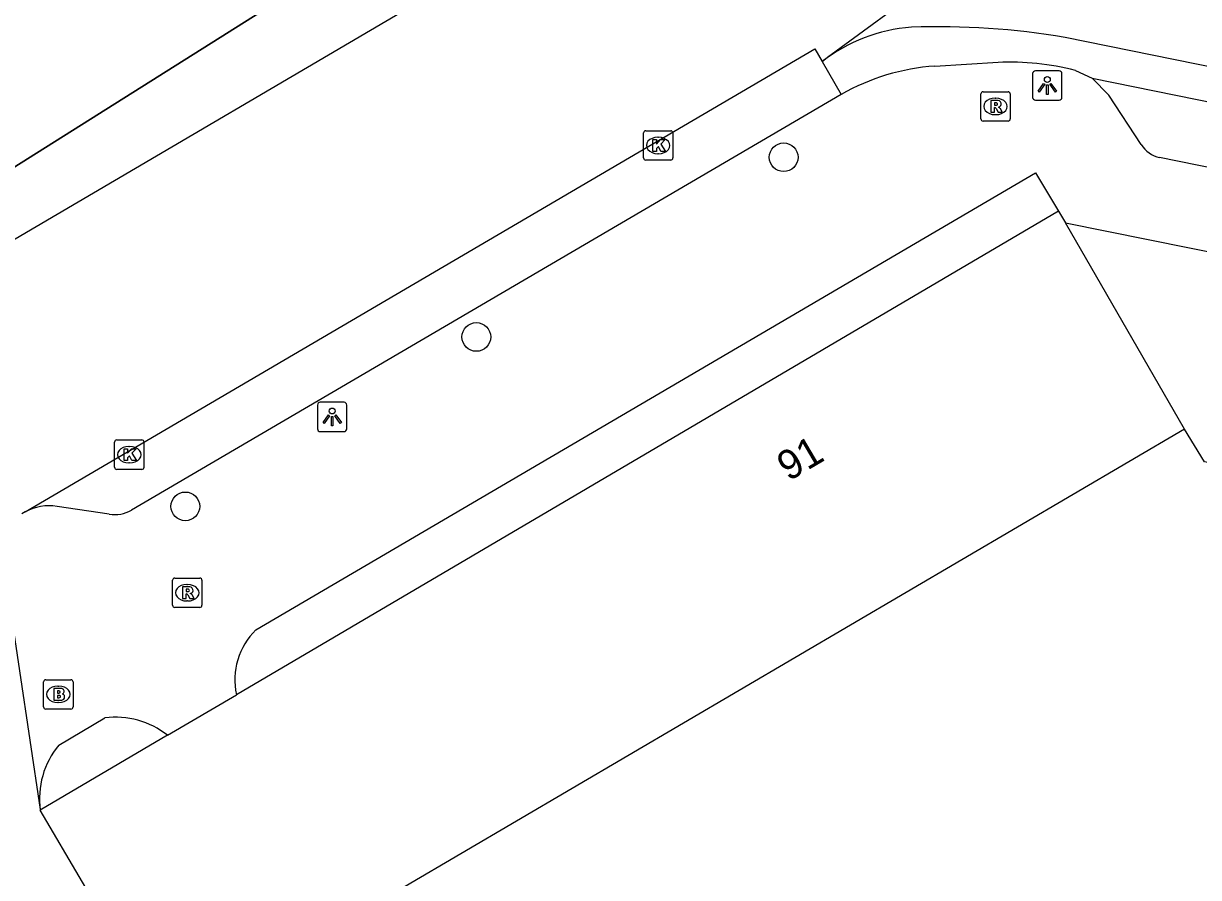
# Model space of a CAD drawing. Extents: x 157692 to 159670, y 381454 to 383289.
# Drawn here: x 159106.85 to 159146.84, y 382776.07 to 382805.14 of the extents above; entities that cross this region are included whole.
import ezdxf

# ---------------------------------------------------------------- set-up
doc = ezdxf.new("R2010")
doc.units = 0
for name, color, linetype in [('IMGEO_Boom', 7, 'Continuous'), ('IMGEO_Brandkraan', 7, 'Continuous'), ('IMGEO_Kolk', 7, 'Continuous'), ('IMGEO_Lichtpunt', 7, 'Continuous'), ('IMGEO_Muur', 7, 'Continuous'), ('IMGEO_Pand', 7, 'Continuous'), ('IMGEO_Pand_nummerreeks', 7, 'Continuous'), ('IMGEO_Rijbaan_lokaal_open', 7, 'Continuous'), ('IMGEO_Rioolput', 7, 'Continuous'), ('IMGEO_Voetpad_open', 7, 'Continuous')]:
    doc.layers.add(name, color=color, linetype=linetype)

msp = doc.modelspace()

# ---------------------------------------------------------------- linework, layer by layer
at = {"layer": 'IMGEO_Boom'}
for centre in [(159132.722, 382800.59), (159122.262, 382794.472), (159112.357, 382788.703)]:
    msp.add_circle(centre, 0.489, dxfattribs=at)
at = {"layer": 'IMGEO_Brandkraan'}
for p, q in [((159107.532, 382781.877), (159107.532, 382782.729)), ((159107.607, 382782.803), (159108.459, 382782.803)), ((159108.533, 382782.729), (159108.533, 382781.877)), ((159108.02, 382782.583), (159108.045, 382782.583)), ((159108.459, 382781.803), (159107.607, 382781.803)), ((159108.043, 382782.023), (159108.018, 382782.023))]:
    msp.add_line(p, q, dxfattribs=at)
for points in [[(159107.532, 382781.877), (159107.532, 382782.729)], [(159107.607, 382782.803), (159108.459, 382782.803)], [(159108.533, 382782.729), (159108.533, 382781.877)], [(159107.88, 382782.503), (159107.88, 382782.103), (159108.093, 382782.103)], [(159108.111, 382782.503), (159107.88, 382782.503)], [(159108.059, 382782.422), (159108.005, 382782.422), (159108.005, 382782.346)], [(159108.005, 382782.346), (159108.058, 382782.346)], [(159108.067, 382782.27), (159108.005, 382782.27), (159108.005, 382782.189)], [(159108.005, 382782.189), (159108.067, 382782.189)], [(159108.459, 382781.803), (159107.607, 382781.803)]]:
    msp.add_lwpolyline(points, dxfattribs=at)
for centre, radius, start, end in [((159107.609, 382782.727), 0.0765, 91.552, 178.448), ((159107.609, 382782.727), 0.0765, 91.552, 178.448), ((159108.457, 382782.727), 0.0765, 1.552, 88.448), ((159108.457, 382782.727), 0.0765, 1.552, 88.448), ((159108.06, 382782.384), 0.0379, 267.8285, 90.9355), ((159108.068, 382782.229), 0.0404, 269.8759, 90.5077), ((159108.115, 382782.358), 0.145, 59.4692, 91.5367), ((159108.14, 382782.405), 0.0922, 285.5137, 58.1501), ((159108.145, 382782.213), 0.105, 301.3115, 78.989), ((159107.609, 382781.879), 0.0765, 181.552, 268.448), ((159107.609, 382781.879), 0.0765, 181.552, 268.448), ((159108.099, 382782.354), 0.251, 268.6676, 293.5347), ((159108.457, 382781.879), 0.0765, 271.552, 358.448), ((159108.457, 382781.879), 0.0765, 271.552, 358.448)]:
    msp.add_arc(centre, radius, start, end, dxfattribs=at)
for centre, major_axis, ratio, start_param, end_param in [((159108.019, 382782.303), (-0.387, 0.002), 0.722429, 4.712389, 7.853982), ((159108.044, 382782.303), (-0.39, 0.002), 0.717154, 1.570796, 4.712389)]:
    msp.add_ellipse(centre, major_axis=major_axis, ratio=ratio, start_param=start_param, end_param=end_param, dxfattribs=at)
at = {"layer": 'IMGEO_Kolk'}
for p, q in [((159127.95, 382800.565), (159127.95, 382801.417)), ((159128.025, 382801.491), (159128.877, 382801.491)), ((159128.951, 382801.417), (159128.951, 382800.565)), ((159128.438, 382801.271), (159128.463, 382801.271)), ((159128.461, 382800.711), (159128.436, 382800.711)), ((159128.877, 382800.491), (159128.025, 382800.491)), ((159109.948, 382790.039), (159109.948, 382790.891)), ((159110.023, 382790.965), (159110.875, 382790.965)), ((159110.436, 382790.745), (159110.461, 382790.745)), ((159110.949, 382790.891), (159110.949, 382790.039)), ((159110.875, 382789.965), (159110.023, 382789.965)), ((159110.459, 382790.185), (159110.434, 382790.185))]:
    msp.add_line(p, q, dxfattribs=at)
for points in [[(159127.95, 382800.565), (159127.95, 382801.417)], [(159128.025, 382801.491), (159128.877, 382801.491)], [(159128.951, 382801.417), (159128.951, 382800.565)], [(159128.271, 382801.191), (159128.394, 382801.191), (159128.394, 382801.04), (159128.524, 382801.191), (159128.688, 382801.191), (159128.542, 382801.04), (159128.695, 382800.791), (159128.543, 382800.791), (159128.458, 382800.955), (159128.394, 382800.888), (159128.394, 382800.791), (159128.271, 382800.791), (159128.271, 382801.191)], [(159128.877, 382800.491), (159128.025, 382800.491)], [(159109.948, 382790.039), (159109.948, 382790.891)], [(159110.023, 382790.965), (159110.875, 382790.965)], [(159110.269, 382790.665), (159110.392, 382790.665), (159110.392, 382790.514), (159110.522, 382790.665), (159110.686, 382790.665), (159110.54, 382790.514), (159110.693, 382790.265), (159110.541, 382790.265), (159110.456, 382790.429), (159110.392, 382790.362), (159110.392, 382790.265), (159110.269, 382790.265), (159110.269, 382790.665)], [(159110.949, 382790.891), (159110.949, 382790.039)], [(159110.875, 382789.965), (159110.023, 382789.965)]]:
    msp.add_lwpolyline(points, dxfattribs=at)
for centre, start, end in [((159128.027, 382801.415), 91.552, 178.448), ((159128.027, 382801.415), 91.552, 178.448), ((159128.875, 382801.415), 1.552, 88.448), ((159128.875, 382801.415), 1.552, 88.448), ((159128.027, 382800.567), 181.552, 268.448), ((159128.027, 382800.567), 181.552, 268.448), ((159128.875, 382800.567), 271.552, 358.448), ((159128.875, 382800.567), 271.552, 358.448), ((159110.025, 382790.889), 91.552, 178.448), ((159110.025, 382790.889), 91.552, 178.448), ((159110.873, 382790.889), 1.552, 88.448), ((159110.873, 382790.889), 1.552, 88.448), ((159110.025, 382790.041), 181.552, 268.448), ((159110.025, 382790.041), 181.552, 268.448), ((159110.873, 382790.041), 271.552, 358.448), ((159110.873, 382790.041), 271.552, 358.448)]:
    msp.add_arc(centre, 0.0765, start, end, dxfattribs=at)
for centre, major_axis, ratio, start_param, end_param in [((159128.437, 382800.991), (-0.387, 0.002), 0.722429, 4.712389, 7.853982), ((159128.462, 382800.991), (-0.39, 0.002), 0.717154, 1.570796, 4.712389), ((159110.435, 382790.465), (-0.387, 0.002), 0.722429, 4.712389, 7.853982), ((159110.46, 382790.465), (-0.39, 0.002), 0.717154, 1.570796, 4.712389)]:
    msp.add_ellipse(centre, major_axis=major_axis, ratio=ratio, start_param=start_param, end_param=end_param, dxfattribs=at)
at = {"layer": 'IMGEO_Lichtpunt'}
for p, q in [((159141.197, 382803.437), (159141.197, 382802.63)), ((159141.197, 382803.437), (159141.197, 382802.63)), ((159142.099, 382803.532), (159141.291, 382803.532)), ((159142.099, 382803.532), (159141.291, 382803.532)), ((159142.193, 382802.63), (159142.193, 382803.437)), ((159142.193, 382802.63), (159142.193, 382803.437)), ((159141.291, 382802.536), (159142.099, 382802.536)), ((159141.291, 382802.536), (159142.099, 382802.536)), ((159117.758, 382792.248), (159116.95, 382792.248)), ((159117.758, 382792.248), (159116.95, 382792.248)), ((159116.856, 382792.153), (159116.856, 382791.346)), ((159116.856, 382792.153), (159116.856, 382791.346)), ((159117.852, 382791.346), (159117.852, 382792.153)), ((159117.852, 382791.346), (159117.852, 382792.153)), ((159116.95, 382791.252), (159117.758, 382791.252)), ((159116.95, 382791.252), (159117.758, 382791.252))]:
    msp.add_line(p, q, dxfattribs=at)
for points in [[(159141.571, 382803.101), (159141.61, 382803.073), (159141.422, 382802.811), (159141.384, 382802.838), (159141.571, 382803.101)], [(159141.673, 382803.053), (159141.72, 382803.053), (159141.72, 382802.731), (159141.673, 382802.731), (159141.673, 382803.053)], [(159141.783, 382803.073), (159141.821, 382803.1), (159142.008, 382802.838), (159141.969, 382802.81), (159141.783, 382803.073)], [(159117.23, 382791.817), (159117.269, 382791.789), (159117.081, 382791.527), (159117.043, 382791.554), (159117.23, 382791.817)], [(159117.442, 382791.789), (159117.48, 382791.816), (159117.667, 382791.554), (159117.628, 382791.526), (159117.442, 382791.789)], [(159117.332, 382791.769), (159117.379, 382791.769), (159117.379, 382791.447), (159117.332, 382791.447), (159117.332, 382791.769)]]:
    msp.add_lwpolyline(points, dxfattribs=at)
for centre in [(159141.696, 382803.235), (159117.355, 382791.951)]:
    msp.add_circle(centre, 0.0994, dxfattribs=at)
for centre, start, end in [((159141.291, 382803.437), 90, 180), ((159141.291, 382803.437), 90, 180), ((159142.099, 382803.437), 0, 90), ((159142.099, 382803.437), 0, 90), ((159141.291, 382802.63), 180, 270), ((159141.291, 382802.63), 180, 270), ((159142.099, 382802.63), 270, 0), ((159142.099, 382802.63), 270, 360), ((159116.95, 382792.153), 90, 180), ((159116.95, 382792.153), 90, 180), ((159117.758, 382792.153), 0, 90), ((159117.758, 382792.153), 0, 90), ((159116.95, 382791.346), 180, 270), ((159116.95, 382791.346), 180, 270), ((159117.758, 382791.346), 270, 0), ((159117.758, 382791.346), 270, 360)]:
    msp.add_arc(centre, 0.0946, start, end, dxfattribs=at)
at = {"layer": 'IMGEO_Muur'}
msp.add_lwpolyline([(159123.808, 382811.144), (159101.423, 382797.039)], dxfattribs=at)
at = {"layer": 'IMGEO_Pand'}
for points in [[(159142.081, 382798.757), (159114.095, 382782.291)], [(159142.081, 382798.757), (159142.312, 382798.363)], [(159142.312, 382798.363), (159152.166, 382796.367), (159152.477, 382797.892), (159152.828, 382797.82), (159152.778, 382797.577), (159172.281, 382793.6), (159172.333, 382793.852), (159172.683, 382793.724)], [(159146.363, 382791.336), (159142.312, 382798.363)], [(159172.683, 382793.724), (159171.695, 382788.879), (159170.698, 382783.992), (159170.339, 382784.066), (159170.381, 382784.27), (159150.872, 382788.248), (159150.827, 382788.03), (159150.454, 382788.106), (159150.731, 382789.466), (159147.041, 382790.224), (159146.363, 382791.336)], [(159146.363, 382791.336), (159116.047, 382773.54), (159111.735, 382771.009)], [(159111.749, 382780.911), (159114.095, 382782.291)], [(159111.749, 382780.911), (159107.418, 382778.363)], [(159111.735, 382771.009), (159107.418, 382778.363)]]:
    msp.add_lwpolyline(points, dxfattribs=at)
at = {"layer": 'IMGEO_Rijbaan_lokaal_open'}
for points in [[(159134.032, 382803.851), (159134.213, 382804.003), (159137.717, 382806.576), (159139.75, 382808.415), (159143.816, 382812.854), (159147.899, 382818.425), (159149.393, 382821.772), (159150.664, 382825.119)], [(159125.226, 382808.775), (159102.648, 382795.514)], [(159265.922, 382778.61), (159249.698, 382782.295), (159231.122, 382786.156), (159227.146, 382786.964), (159212.814, 382790.358), (159191.396, 382794.678), (159172.516, 382798.525), (159154.207, 382802.251), (159142.303, 382804.672)], [(159106.904, 382788.517), (159133.779, 382804.287), (159134.032, 382803.851)], [(159106.904, 382788.517), (159106.792, 382788.45)]]:
    msp.add_lwpolyline(points, dxfattribs=at)
for centre, radius, start, end in [((159137.477, 382799.416), 5.616, 94.1546, 127.8395), ((159138, 382779.267), 25.767, 80.3873, 92.0689)]:
    msp.add_arc(centre, radius, start, end, dxfattribs=at)
at = {"layer": 'IMGEO_Rioolput'}
for p, q in [((159139.432, 382801.894), (159139.432, 382802.746)), ((159139.507, 382802.82), (159140.359, 382802.82)), ((159139.92, 382802.6), (159139.945, 382802.6)), ((159140.433, 382802.746), (159140.433, 382801.894)), ((159140.359, 382801.82), (159139.507, 382801.82)), ((159139.943, 382802.04), (159139.918, 382802.04)), ((159111.922, 382785.337), (159111.922, 382786.189)), ((159111.997, 382786.263), (159112.849, 382786.263)), ((159112.923, 382786.189), (159112.923, 382785.337)), ((159112.41, 382786.043), (159112.435, 382786.043)), ((159112.433, 382785.483), (159112.408, 382785.483)), ((159112.849, 382785.263), (159111.997, 382785.263))]:
    msp.add_line(p, q, dxfattribs=at)
for points in [[(159139.432, 382801.894), (159139.432, 382802.746)], [(159139.507, 382802.82), (159140.359, 382802.82)], [(159140.433, 382802.746), (159140.433, 382801.894)], [(159140.021, 382802.518), (159139.769, 382802.52), (159139.769, 382802.12)], [(159139.769, 382802.12), (159139.893, 382802.12), (159139.893, 382802.282), (159139.904, 382802.282)], [(159139.947, 382802.439), (159139.893, 382802.439), (159139.893, 382802.358)], [(159139.893, 382802.358), (159139.945, 382802.358)], [(159139.951, 382802.253), (159140.022, 382802.12), (159140.162, 382802.12), (159140.097, 382802.246)], [(159140.359, 382801.82), (159139.507, 382801.82)], [(159111.922, 382785.337), (159111.922, 382786.189)], [(159111.997, 382786.263), (159112.849, 382786.263)], [(159112.923, 382786.189), (159112.923, 382785.337)], [(159112.511, 382785.961), (159112.259, 382785.963), (159112.259, 382785.563)], [(159112.437, 382785.882), (159112.383, 382785.882), (159112.383, 382785.801)], [(159112.383, 382785.801), (159112.435, 382785.801)], [(159112.259, 382785.563), (159112.383, 382785.563), (159112.383, 382785.725), (159112.394, 382785.725)], [(159112.441, 382785.696), (159112.512, 382785.563), (159112.652, 382785.563), (159112.587, 382785.689)], [(159112.849, 382785.263), (159111.997, 382785.263)]]:
    msp.add_lwpolyline(points, dxfattribs=at)
for centre, radius, start, end in [((159139.509, 382802.744), 0.0765, 91.552, 178.448), ((159139.509, 382802.744), 0.0765, 91.552, 178.448), ((159140.357, 382802.744), 0.0765, 1.552, 88.448), ((159140.357, 382802.744), 0.0765, 1.552, 88.448), ((159139.903, 382802.229), 0.0533, 26.0293, 88.6989), ((159139.929, 382802.547), 0.19, 274.7715, 282.9687), ((159139.953, 382802.343), 0.0964, 77.0061, 93.1865), ((159139.967, 382802.4), 0.0378, 276.6634, 79.6772), ((159140.02, 382802.408), 0.109, 350.3612, 89.416), ((159140.018, 382802.408), 0.112, 277.5842, 350.9817), ((159140.002, 382802.193), 0.108, 29.5134, 73.7905), ((159139.509, 382801.896), 0.0765, 181.552, 268.448), ((159139.509, 382801.896), 0.0765, 181.552, 268.448), ((159140.357, 382801.896), 0.0765, 271.552, 358.448), ((159140.357, 382801.896), 0.0765, 271.552, 358.448), ((159111.999, 382786.187), 0.0765, 91.552, 178.448), ((159111.999, 382786.187), 0.0765, 91.552, 178.448), ((159112.847, 382786.187), 0.0765, 1.552, 88.448), ((159112.847, 382786.187), 0.0765, 1.552, 88.448), ((159112.419, 382785.99), 0.19, 274.7715, 282.9687), ((159112.443, 382785.786), 0.0964, 77.0061, 93.1865), ((159112.457, 382785.843), 0.0378, 276.6634, 79.6772), ((159112.51, 382785.851), 0.109, 350.3612, 89.416), ((159112.508, 382785.851), 0.112, 277.5842, 350.9817), ((159112.393, 382785.672), 0.0533, 26.0293, 88.6989), ((159112.492, 382785.636), 0.108, 29.5134, 73.7905), ((159111.999, 382785.339), 0.0765, 181.552, 268.448), ((159111.999, 382785.339), 0.0765, 181.552, 268.448), ((159112.847, 382785.339), 0.0765, 271.552, 358.448), ((159112.847, 382785.339), 0.0765, 271.552, 358.448)]:
    msp.add_arc(centre, radius, start, end, dxfattribs=at)
for centre, major_axis, ratio, start_param, end_param in [((159139.919, 382802.32), (-0.387, 0.002), 0.722429, 4.712389, 7.853982), ((159139.944, 382802.32), (-0.39, 0.002), 0.717154, 1.570796, 4.712389), ((159112.409, 382785.763), (-0.387, 0.002), 0.722429, 4.712389, 7.853982), ((159112.434, 382785.763), (-0.39, 0.002), 0.717154, 1.570796, 4.712389)]:
    msp.add_ellipse(centre, major_axis=major_axis, ratio=ratio, start_param=start_param, end_param=end_param, dxfattribs=at)
at = {"layer": 'IMGEO_Voetpad_open'}
for points in [[(159101.423, 382797.039), (159123.808, 382811.144)], [(159134.032, 382803.851), (159134.681, 382802.731)], [(159137.871, 382803.692), (159140.018, 382803.822)], [(159142.651, 382803.548), (159143.221, 382803.281)], [(159143.221, 382803.281), (159175.832, 382796.66)], [(159144.887, 382801.023), (159143.785, 382802.701), (159143.221, 382803.281)], [(159134.681, 382802.731), (159110.523, 382788.574)], [(159172.009, 382795.187), (159145.514, 382800.58)], [(159114.759, 382784.497), (159141.298, 382800.055), (159142.081, 382798.757)], [(159109.769, 382788.443), (159107.991, 382788.7)], [(159105.999, 382787.824), (159107.413, 382778.386), (159107.418, 382778.363)], [(159108.051, 382780.573), (159109.619, 382781.499)]]:
    msp.add_lwpolyline(points, dxfattribs=at)
for centre, radius, start, end in [((159140.41, 382794.803), 9.027, 75.6274, 92.4905), ((159138.384, 382796.214), 7.496, 93.9246, 119.6057), ((159145.754, 382801.585), 1.033, 212.9525, 256.5621), ((159107.714, 382787.023), 1.7, 80.6399, 118.4727), ((159109.963, 382789.562), 1.135, 260.1627, 299.5497), ((159116.404, 382782.799), 2.364, 134.0889, 192.4078), ((159109.985, 382778.674), 2.849, 51.7501, 97.3849), ((159110.232, 382778.753), 2.841, 140.1503, 187.8836)]:
    msp.add_arc(centre, radius, start, end, dxfattribs=at)

# ---------------------------------------------------------------- texts
at = {"layer": 'IMGEO_Pand_nummerreeks'}
msp.add_text('91', height=1, rotation=30.4705, dxfattribs=at).set_placement((159132.885, 382789.54))

doc.saveas('drawing.dxf')
